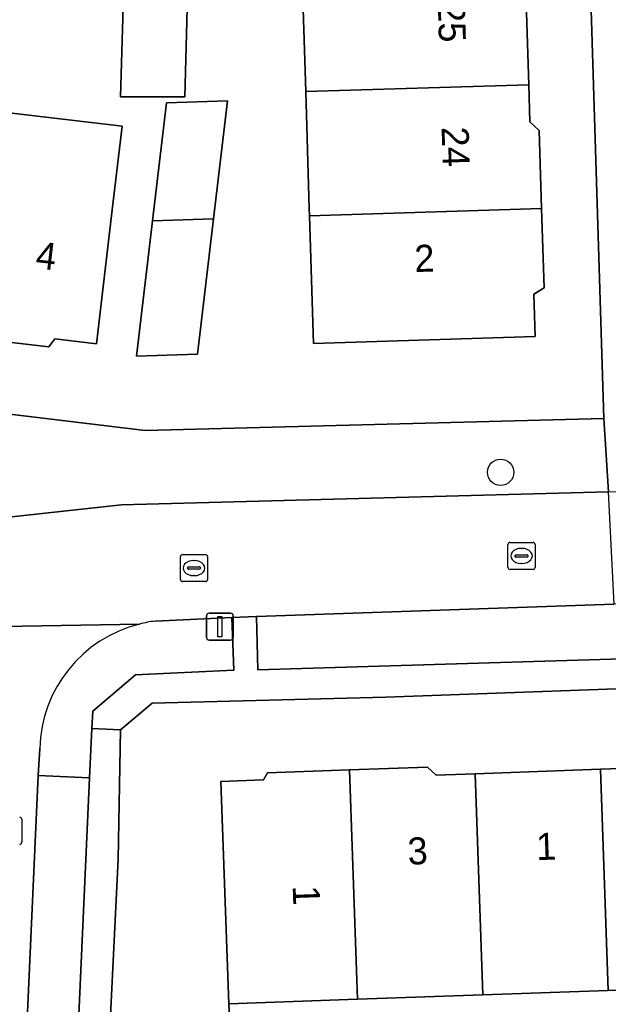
# Model space of a CAD drawing. Extents: x 162250 to 162661, y 380743 to 381606.
# Drawn here: x 162347.69 to 162369.49, y 381101.54 to 381138 of the extents above; entities that cross this region are included whole.
import ezdxf

# ---------------------------------------------------------------- set-up
doc = ezdxf.new("R2010")
doc.units = 0
for name, color, linetype in [('IMGEO_Boom', 7, 'Continuous'), ('IMGEO_Erf', 7, 'Continuous'), ('IMGEO_Groenvoorziening', 7, 'Continuous'), ('IMGEO_Kolk', 7, 'Continuous'), ('IMGEO_Lichtmast', 7, 'Continuous'), ('IMGEO_Pand', 7, 'Continuous'), ('IMGEO_Pand_nummerreeks', 7, 'Continuous'), ('IMGEO_Parkeervlak_open', 7, 'Continuous'), ('IMGEO_Rijbaan_lokaal_open', 7, 'Continuous'), ('IMGEO_Rioolput', 7, 'Continuous'), ('IMGEO_Voetpad_open', 7, 'Continuous'), ('IMGEO_Woonerf_open', 7, 'Continuous')]:
    doc.layers.add(name, color=color, linetype=linetype)

msp = doc.modelspace()

# ---------------------------------------------------------------- linework, layer by layer
at = {"layer": 'IMGEO_Boom'}
msp.add_circle((162365.502, 381121.239), 0.489, dxfattribs=at)
at = {"layer": 'IMGEO_Erf'}
for points in [[(162313.381, 381145.4), (162311.664, 381130.249), (162311.37, 381127.65), (162318.458, 381126.867), (162352.33, 381122.793), (162369.33, 381123.227), (162367.515, 381181.772)], [(162366.403, 381140.189), (162366.545, 381135.59), (162366.588, 381134.217), (162366.93, 381133.896), (162367.02, 381131.001), (162367.111, 381128.067), (162366.735, 381127.834), (162366.783, 381126.269), (162358.57, 381126.014), (162358.424, 381130.734), (162358.415, 381131.012), (162358.281, 381135.333), (162358.139, 381139.932)], [(162353.933, 381139.802), (162353.806, 381135.147), (162352.233, 381135.145), (162351.425, 381135.144), (162351.552, 381139.748)], [(162346.765, 381134.612), (162351.48, 381134.057), (162351.116, 381130.961), (162350.531, 381125.995), (162348.991, 381126.176), (162348.77, 381125.881), (162345.78, 381126.233)], [(162369.777, 381113.218), (162361.251, 381112.919), (162352.593, 381112.69), (162351.426, 381111.7), (162351.341, 381106.921), (162350.719, 381094.322)], [(162355.673, 381096.587), (162355.43, 381101.565), (162355.141, 381109.793), (162356.719, 381109.848), (162356.862, 381110.117), (162359.898, 381110.223), (162362.797, 381110.325), (162363.114, 381110.029), (162364.557, 381110.08), (162369.204, 381110.243), (162373.852, 381110.406)]]:
    msp.add_lwpolyline(points, dxfattribs=at)
for points in [[(162355.38, 381134.991), (162354.865, 381130.623), (162354.275, 381125.611), (162352.018, 381125.542), (162352.608, 381130.553), (162353.122, 381134.92)], [(162388.259, 381101.259), (162388.199, 381102.715), (162383.433, 381102.548), (162378.785, 381102.385), (162374.138, 381102.222), (162369.49, 381102.058), (162364.843, 381101.895), (162360.195, 381101.732), (162355.43, 381101.565), (162355.673, 381096.587), (162356.751, 381096.538), (162360.382, 381096.37), (162365.043, 381096.154), (162369.704, 381095.939), (162369.667, 381096.991), (162369.702, 381096.992), (162369.668, 381097.959), (162374.281, 381098.121), (162378.928, 381098.284), (162383.372, 381098.44), (162383.577, 381098.447), (162388.368, 381098.616), (162388.35, 381099.05)]]:
    msp.add_lwpolyline(points, close=True, dxfattribs=at)
at = {"layer": 'IMGEO_Groenvoorziening'}
for points in [[(162351.979, 381113.737), (162355.614, 381113.919), (162355.551, 381115.867), (162352.711, 381115.731)], [(162348.429, 381111.017), (162348.369, 381110.012), (162350.27, 381109.922), (162350.364, 381111.754), (162350.397, 381112.399), (162351.979, 381113.737)]]:
    msp.add_lwpolyline(points, dxfattribs=at)
for centre, radius, start, end in [((162353.307, 381110.888), 4.879, 104.0271, 178.4866), ((162353.359, 381110.605), 5.167, 97.2072, 103.8317)]:
    msp.add_arc(centre, radius, start, end, dxfattribs=at)
at = {"layer": 'IMGEO_Kolk'}
for p, q in [((162365.775, 381117.717), (162365.775, 381118.569)), ((162365.85, 381118.643), (162366.702, 381118.643)), ((162366.263, 381118.423), (162366.288, 381118.423)), ((162366.776, 381118.569), (162366.776, 381117.717)), ((162353.643, 381117.267), (162353.643, 381118.119)), ((162353.718, 381118.193), (162354.57, 381118.193)), ((162354.131, 381117.973), (162354.156, 381117.973)), ((162354.644, 381118.119), (162354.644, 381117.267)), ((162366.034, 381118.137), (162366.034, 381118.149)), ((162366.472, 381118.1), (162366.074, 381118.1)), ((162366.077, 381118.186), (162366.475, 381118.186)), ((162366.518, 381118.149), (162366.518, 381118.137)), ((162353.902, 381117.687), (162353.902, 381117.699)), ((162354.34, 381117.65), (162353.942, 381117.65)), ((162353.945, 381117.736), (162354.343, 381117.736)), ((162354.386, 381117.699), (162354.386, 381117.687)), ((162366.702, 381117.643), (162365.85, 381117.643)), ((162366.286, 381117.863), (162366.261, 381117.863)), ((162354.57, 381117.193), (162353.718, 381117.193)), ((162354.154, 381117.413), (162354.129, 381117.413))]:
    msp.add_line(p, q, dxfattribs=at)
for points in [[(162365.775, 381117.717), (162365.775, 381118.569)], [(162365.85, 381118.643), (162366.702, 381118.643)], [(162366.776, 381118.569), (162366.776, 381117.717)], [(162353.643, 381117.267), (162353.643, 381118.119)], [(162353.718, 381118.193), (162354.57, 381118.193)], [(162354.644, 381118.119), (162354.644, 381117.267)], [(162366.702, 381117.643), (162365.85, 381117.643)], [(162354.57, 381117.193), (162353.718, 381117.193)]]:
    msp.add_lwpolyline(points, dxfattribs=at)
for centre, radius, start, end in [((162365.852, 381118.567), 0.0765, 91.552, 178.448), ((162365.852, 381118.567), 0.0765, 91.552, 178.448), ((162366.7, 381118.567), 0.0765, 1.552, 88.448), ((162366.7, 381118.567), 0.0765, 1.552, 88.448), ((162353.72, 381118.117), 0.0765, 91.552, 178.448), ((162353.72, 381118.117), 0.0765, 91.552, 178.448), ((162354.568, 381118.117), 0.0765, 1.552, 88.448), ((162354.568, 381118.117), 0.0765, 1.552, 88.448), ((162366.074, 381118.146), 0.0403, 85.8775, 175.7526), ((162366.071, 381118.136), 0.0366, 178.938, 274.7102), ((162366.475, 381118.143), 0.043, 264.8664, 352.4533), ((162366.479, 381118.148), 0.0386, 1.7309, 96.639), ((162353.942, 381117.696), 0.0403, 85.8775, 175.7526), ((162353.939, 381117.686), 0.0366, 178.938, 274.7102), ((162354.343, 381117.693), 0.043, 264.8664, 352.4533), ((162354.347, 381117.698), 0.0386, 1.7309, 96.639), ((162365.852, 381117.719), 0.0765, 181.552, 268.448), ((162365.852, 381117.719), 0.0765, 181.552, 268.448), ((162366.7, 381117.719), 0.0765, 271.552, 358.448), ((162366.7, 381117.719), 0.0765, 271.552, 358.448), ((162353.72, 381117.269), 0.0765, 181.552, 268.448), ((162353.72, 381117.269), 0.0765, 181.552, 268.448), ((162354.568, 381117.269), 0.0765, 271.552, 358.448), ((162354.568, 381117.269), 0.0765, 271.552, 358.448)]:
    msp.add_arc(centre, radius, start, end, dxfattribs=at)
for centre, major_axis, ratio, start_param, end_param in [((162366.262, 381118.143), (-0.387, 0.002), 0.722429, 4.712389, 7.853982), ((162366.287, 381118.143), (-0.39, 0.002), 0.717154, 1.570796, 4.712389), ((162354.13, 381117.693), (-0.387, 0.002), 0.722429, 4.712389, 7.853982), ((162354.155, 381117.693), (-0.39, 0.002), 0.717154, 1.570796, 4.712389)]:
    msp.add_ellipse(centre, major_axis=major_axis, ratio=ratio, start_param=start_param, end_param=end_param, dxfattribs=at)
at = {"layer": 'IMGEO_Lichtmast'}
for p, q in [((162354.608, 381115.124), (162354.608, 381115.924)), ((162354.608, 381115.924), (162354.608, 381115.124)), ((162354.708, 381116.024), (162355.498, 381116.024)), ((162355.498, 381116.024), (162354.708, 381116.024)), ((162355.598, 381115.924), (162355.598, 381115.124)), ((162355.598, 381115.124), (162355.598, 381115.924)), ((162355.498, 381115.024), (162354.708, 381115.024)), ((162354.708, 381115.024), (162355.498, 381115.024))]:
    msp.add_line(p, q, dxfattribs=at)
msp.add_lwpolyline([(162355.028, 381115.899), (162355.178, 381115.899), (162355.178, 381115.149), (162355.028, 381115.149), (162355.028, 381115.899)], dxfattribs=at)
for centre, start, end in [((162354.708, 381115.924), 90, 180), ((162354.708, 381115.924), 90, 180), ((162355.498, 381115.924), 0, 90), ((162355.498, 381115.924), 360, 90), ((162354.708, 381115.124), 180, 270), ((162354.708, 381115.124), 180, 270), ((162355.498, 381115.124), 270, 0), ((162355.498, 381115.124), 270, 0)]:
    msp.add_arc(centre, 0.1, start, end, dxfattribs=at)
at = {"layer": 'IMGEO_Pand'}
for points in [[(162358.139, 381139.932), (162358.281, 381135.333), (162366.545, 381135.59), (162366.403, 381140.189)], [(162353.933, 381139.802), (162352.746, 381139.765), (162352.228, 381139.749), (162351.883, 381139.749), (162351.683, 381139.748), (162351.552, 381139.748), (162351.425, 381135.144), (162352.233, 381135.145), (162353.806, 381135.147)], [(162358.424, 381130.734), (162367.02, 381131.001), (162366.93, 381133.896), (162366.588, 381134.217), (162366.545, 381135.59), (162358.281, 381135.333), (162358.415, 381131.012)], [(162354.865, 381130.623), (162355.38, 381134.991), (162353.122, 381134.92), (162352.608, 381130.553)], [(162346.765, 381134.612), (162345.78, 381126.233), (162348.77, 381125.881), (162348.991, 381126.176), (162350.531, 381125.995), (162351.116, 381130.961), (162351.48, 381134.057)], [(162358.424, 381130.734), (162358.57, 381126.014), (162366.783, 381126.269), (162366.735, 381127.834), (162367.111, 381128.067), (162367.02, 381131.001)], [(162354.865, 381130.623), (162352.608, 381130.553), (162352.018, 381125.542), (162354.275, 381125.611)], [(162359.898, 381110.223), (162360.195, 381101.732), (162364.843, 381101.895), (162364.557, 381110.08), (162363.114, 381110.029), (162362.797, 381110.325)], [(162373.852, 381110.406), (162369.204, 381110.243), (162369.49, 381102.058), (162374.138, 381102.222)], [(162359.898, 381110.223), (162356.862, 381110.117), (162356.719, 381109.848), (162355.141, 381109.793), (162355.43, 381101.565), (162360.195, 381101.732)], [(162364.557, 381110.08), (162364.843, 381101.895), (162369.49, 381102.058), (162369.204, 381110.243)]]:
    msp.add_lwpolyline(points, close=True, dxfattribs=at)
at = {"layer": 'IMGEO_Parkeervlak_open'}
msp.add_lwpolyline([(162345.269, 381119.366), (162345.564, 381119.398), (162351.462, 381120.034), (162369.492, 381120.515), (162369.33, 381123.227), (162352.33, 381122.793), (162318.458, 381126.867)], dxfattribs=at)
for points in [[(162374.447, 381116.522), (162369.712, 381116.357), (162356.462, 381115.897), (162356.514, 381113.92), (162374.504, 381114.474)], [(162347.851, 381098.505), (162349.753, 381098.417), (162350.27, 381109.922), (162348.369, 381110.012)]]:
    msp.add_lwpolyline(points, close=True, dxfattribs=at)
at = {"layer": 'IMGEO_Rijbaan_lokaal_open'}
msp.add_lwpolyline([(162352.124, 381115.622), (162342.693, 381115.454), (162342.62, 381113.844), (162342.532, 381111.902), (162344.432, 381111.824), (162344.356, 381110.027), (162343.656, 381094.218), (162347.658, 381094.025), (162347.782, 381096.729), (162347.851, 381098.505), (162348.369, 381110.012), (162348.429, 381111.017)], dxfattribs=at)
msp.add_arc((162353.307, 381110.888), 4.879, 104.0271, 178.4866, dxfattribs=at)
at = {"layer": 'IMGEO_Rioolput'}
msp.add_line((162347.761, 381108.391), (162347.761, 381107.539), dxfattribs=at)
msp.add_lwpolyline([(162347.761, 381108.391), (162347.761, 381107.539)], dxfattribs=at)
for centre, start, end in [((162347.685, 381108.389), 1.552, 88.448), ((162347.685, 381108.389), 1.552, 88.448), ((162347.685, 381107.541), 271.552, 358.448), ((162347.685, 381107.541), 271.552, 358.448)]:
    msp.add_arc(centre, 0.0765, start, end, dxfattribs=at)
at = {"layer": 'IMGEO_Voetpad_open'}
for points in [[(162369.115, 381197.654), (162366.269, 381197.545), (162367.369, 381183.635), (162367.514, 381181.806), (162367.515, 381181.772), (162369.33, 381123.227), (162369.492, 381120.515), (162371.488, 381120.602), (162370.442, 381153.711), (162372.814, 381153.789), (162372.262, 381170.102), (162369.918, 381170.032)], [(162380.448, 381116.685), (162374.447, 381116.522), (162374.504, 381114.474), (162356.514, 381113.92), (162356.462, 381115.897), (162355.551, 381115.867), (162355.614, 381113.919), (162351.979, 381113.737), (162350.397, 381112.399), (162350.364, 381111.754), (162351.426, 381111.7), (162352.593, 381112.69), (162361.251, 381112.919), (162369.777, 381113.218), (162391.565, 381114.004), (162391.47, 381117.053), (162386.541, 381116.869), (162386.5, 381116.867), (162386.571, 381114.901), (162380.553, 381114.699)]]:
    msp.add_lwpolyline(points, close=True, dxfattribs=at)
msp.add_lwpolyline([(162350.719, 381094.322), (162351.341, 381106.921), (162351.426, 381111.7), (162350.364, 381111.754), (162350.27, 381109.922), (162349.753, 381098.417)], dxfattribs=at)
at = {"layer": 'IMGEO_Woonerf_open'}
for points in [[(162342.988, 381119.733), (162343.109, 381121.225), (162310.747, 381125.102), (162307.851, 381125.447), (162307.344, 381121.095), (162310.188, 381120.764), (162334.331, 381118.009), (162340.803, 381117.27), (162342.693, 381115.454), (162352.124, 381115.622)], [(162352.711, 381115.731), (162355.551, 381115.867), (162356.462, 381115.897), (162369.712, 381116.357), (162369.492, 381120.515), (162351.462, 381120.034), (162345.564, 381119.398), (162345.269, 381119.366)]]:
    msp.add_lwpolyline(points, dxfattribs=at)
msp.add_arc((162353.359, 381110.605), 5.167, 97.2072, 103.8317, dxfattribs=at)

# ---------------------------------------------------------------- texts
at = {"layer": 'IMGEO_Pand_nummerreeks'}
for s, rotation, p in [('25', 271.7429, (162363.174, 381138.632)), ('24', 271.7429, (162363.314, 381134.022)), ('4', 353.2999, (162348.247, 381128.8)), ('2', 1.7784, (162362.322, 381128.652)), ('3', 2.011, (162362.073, 381106.71)), ('1', 2.0076, (162366.834, 381106.877)), ('1', 272.0116, (162357.798, 381105.929))]:
    msp.add_text(s, height=1, rotation=rotation, dxfattribs=at).set_placement(p)

doc.saveas('drawing.dxf')
